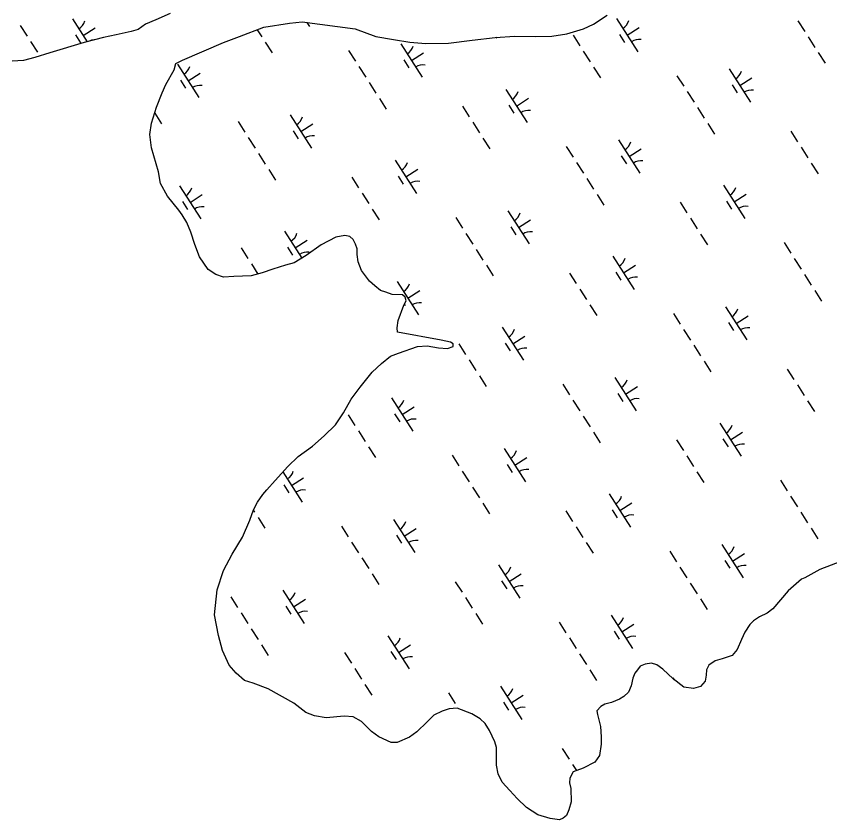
# Model space of a CAD drawing. Extents: x 3962991 to 3983549, y 181631 to 204078.
# Drawn here: x 3969866 to 3970895, y 192752 to 193769 of the extents above; entities that cross this region are included whole.
import ezdxf

# ---------------------------------------------------------------- set-up
doc = ezdxf.new("R2010")
doc.units = 0
doc.layers.add('V-WETL-SWMP', color=7, linetype='Continuous')

msp = doc.modelspace()

# ---------------------------------------------------------------- linework, layer by layer
at = {"layer": 'V-WETL-SWMP'}
for p, q in [((3970060.6, 193772.7), (3970042.6, 193764.6)), ((3969937, 193765.8), (3969955.5, 193736.9)), ((3970029.4, 193759), (3970020.4, 193752.3)), ((3970042.6, 193764.6), (3970029.4, 193759)), ((3970233.8, 193761), (3970237.1, 193755.9)), ((3970625.6, 193766.3), (3970652.6, 193724.2)), ((3970855.1, 193763.4), (3970863.8, 193749.9)), ((3969871.1, 193757.3), (3969879.8, 193743.8)), ((3969950.5, 193744.7), (3969965.7, 193754.4)), ((3970011.4, 193749.8), (3969992.4, 193745.4)), ((3970020.4, 193752.3), (3970011.4, 193749.8)), ((3970171, 193752), (3970176.7, 193743)), ((3970639.1, 193745.2), (3970654.2, 193754.9)), ((3969940.8, 193745.6), (3969947.2, 193735.5)), ((3969976.3, 193742.2), (3969951.9, 193735.9)), ((3969992.4, 193745.4), (3969976.3, 193742.2)), ((3970473.4, 193742.4), (3970474.2, 193741.3)), ((3970570.7, 193745), (3970579.3, 193731.5)), ((3970629.3, 193746.1), (3970635.8, 193736)), ((3970868.1, 193743.2), (3970876.7, 193729.7)), ((3969884.1, 193737.1), (3969892.7, 193723.6)), ((3969951.9, 193735.9), (3969908.5, 193722.9)), ((3970181.1, 193736.3), (3970189.7, 193722.8)), ((3970352.5, 193734), (3970379.5, 193691.9)), ((3969908.5, 193722.9), (3969889.4, 193716.7)), ((3970286.6, 193725.6), (3970295.3, 193712.1)), ((3970366, 193713), (3970381.2, 193722.7)), ((3970583.6, 193724.8), (3970592.3, 193711.3)), ((3970881, 193723), (3970889.7, 193709.5)), ((3969875.1, 193712.9), (3969860.8, 193712.2)), ((3969889.4, 193716.7), (3969875.1, 193712.9)), ((3970070, 193708.2), (3970097, 193666.1)), ((3970356.3, 193713.9), (3970362.8, 193703.8)), ((3970083.5, 193687.2), (3970098.7, 193696.9)), ((3970299.6, 193705.4), (3970308.2, 193691.9)), ((3970596.6, 193704.6), (3970605.2, 193691.1)), ((3970768, 193702.3), (3970795, 193660.2)), ((3970073.8, 193688.1), (3970080.3, 193678)), ((3970702.1, 193693.8), (3970710.8, 193680.4)), ((3970781.5, 193681.3), (3970796.7, 193691)), ((3970312.5, 193685.2), (3970321.2, 193671.7)), ((3970485.5, 193676.5), (3970512.5, 193634.4)), ((3970771.8, 193682.2), (3970778.3, 193672.1)), ((3970715.1, 193673.6), (3970723.7, 193660.2)), ((3970325.5, 193665), (3970334.1, 193651.5)), ((3970430.6, 193655.2), (3970439.3, 193641.7)), ((3970489.3, 193656.3), (3970495.8, 193646.2)), ((3970499, 193655.4), (3970514.2, 193665.2)), ((3970041.2, 193646.2), (3970049.7, 193633)), ((3970728, 193653.4), (3970736.7, 193640)), ((3970146.6, 193635.8), (3970155.2, 193622.3)), ((3970212.5, 193644.3), (3970239.5, 193602.2)), ((3970443.6, 193635), (3970452.2, 193621.5)), ((3970226, 193623.2), (3970241.1, 193632.9)), ((3970741, 193633.2), (3970749.6, 193619.8)), ((3970159.6, 193615.6), (3970168.2, 193602.1)), ((3970216.2, 193624.1), (3970222.7, 193614)), ((3970456.5, 193614.8), (3970465.2, 193601.3)), ((3970846.1, 193623.5), (3970854.8, 193610)), ((3970562.1, 193604.1), (3970570.7, 193590.6)), ((3970628, 193612.5), (3970655, 193570.5)), ((3970172.5, 193595.4), (3970181.1, 193581.9)), ((3970641.5, 193591.5), (3970656.6, 193601.2)), ((3970859.1, 193603.3), (3970867.7, 193589.8)), ((3970345.5, 193586.7), (3970372.5, 193544.6)), ((3970575.1, 193583.9), (3970583.7, 193570.4)), ((3970631.7, 193592.4), (3970638.2, 193582.3)), ((3970185.5, 193575.2), (3970194.1, 193561.7)), ((3970359, 193565.7), (3970374.2, 193575.4)), ((3970872, 193583.1), (3970880.7, 193569.6)), ((3970290.6, 193565.4), (3970299.2, 193552)), ((3970349.3, 193566.6), (3970355.7, 193556.5)), ((3970588, 193563.7), (3970596.6, 193550.2)), ((3970072.5, 193554.5), (3970099.4, 193512.4)), ((3970761, 193555), (3970788, 193512.9)), ((3970085.9, 193533.4), (3970101.1, 193543.2)), ((3970303.6, 193545.2), (3970312.2, 193531.8)), ((3970601, 193543.5), (3970609.6, 193530)), ((3970774.5, 193534), (3970789.7, 193543.7)), ((3970076.2, 193534.3), (3970082.7, 193524.2)), ((3970706.1, 193533.7), (3970714.7, 193520.2)), ((3970764.8, 193534.8), (3970771.2, 193524.7)), ((3970316.5, 193525), (3970325.1, 193511.5)), ((3970488, 193522.8), (3970514.9, 193480.7)), ((3970422.1, 193514.3), (3970430.7, 193500.8)), ((3970501.5, 193501.7), (3970516.6, 193511.4)), ((3970719.1, 193513.5), (3970727.7, 193500)), ((3970491.7, 193502.6), (3970498.2, 193492.5)), ((3970205.5, 193496.9), (3970227.3, 193462.8)), ((3970435, 193494.1), (3970443.7, 193480.6)), ((3970732, 193493.3), (3970740.6, 193479.8)), ((3970219, 193475.9), (3970234.1, 193485.6)), ((3970837.6, 193482.6), (3970846.2, 193469.1)), ((3970150.6, 193475.7), (3970159.2, 193462.2)), ((3970209.2, 193476.8), (3970215.7, 193466.7)), ((3970448, 193473.9), (3970456.6, 193460.4)), ((3970621, 193465.2), (3970648, 193423.1)), ((3970850.5, 193462.4), (3970859.2, 193448.9)), ((3970163.5, 193455.4), (3970171.8, 193442.6)), ((3970460.9, 193453.7), (3970469.6, 193440.2)), ((3970634.5, 193444.2), (3970649.6, 193453.9)), ((3970566.1, 193443.9), (3970574.7, 193430.5)), ((3970624.7, 193445.1), (3970631.2, 193435)), ((3970863.5, 193442.2), (3970872.1, 193428.7)), ((3970347.9, 193433), (3970374.9, 193390.9)), ((3970361.4, 193412), (3970376.6, 193421.7)), ((3970579, 193423.7), (3970587.7, 193410.3)), ((3970876.4, 193422), (3970885.1, 193408.5)), ((3970357.2, 193404.3), (3970358.2, 193402.7)), ((3970592, 193403.5), (3970600.6, 193390.1)), ((3970763.4, 193401.3), (3970790.4, 193359.2)), ((3970697.6, 193392.8), (3970706.2, 193379.3)), ((3970776.9, 193380.2), (3970792.1, 193389.9)), ((3970767.2, 193381.1), (3970773.7, 193371)), ((3970481, 193375.5), (3970507.9, 193333.4)), ((3970710.5, 193372.6), (3970719.1, 193359.1)), ((3970494.4, 193354.4), (3970509.6, 193364.1)), ((3970426, 193354.2), (3970434.7, 193340.7)), ((3970484.7, 193355.3), (3970491.2, 193345.2)), ((3970723.5, 193352.4), (3970732.1, 193338.9)), ((3970439, 193334), (3970447.6, 193320.5)), ((3970736.4, 193332.2), (3970745, 193318.7)), ((3970841.5, 193322.4), (3970850.2, 193309)), ((3970452, 193313.8), (3970460.6, 193300.3)), ((3970623.4, 193311.5), (3970650.4, 193269.4)), ((3970557.5, 193303), (3970566.2, 193289.6)), ((3970636.9, 193290.5), (3970652, 193300.2)), ((3970854.5, 193302.2), (3970863.1, 193288.8)), ((3970340.9, 193285.7), (3970367.9, 193243.6)), ((3970627.2, 193291.3), (3970633.6, 193281.2)), ((3970354.4, 193264.6), (3970369.6, 193274.4)), ((3970570.5, 193282.8), (3970579.1, 193269.4)), ((3970867.5, 193282), (3970876.1, 193268.6)), ((3970286, 193264.4), (3970294.6, 193250.9)), ((3970344.7, 193265.5), (3970351.2, 193255.4)), ((3970583.4, 193262.6), (3970592.1, 193249.2)), ((3970756.4, 193254), (3970783.4, 193211.9)), ((3970299, 193244.2), (3970307.6, 193230.7)), ((3970596.4, 193242.4), (3970605, 193228.9)), ((3970760.2, 193233.8), (3970766.7, 193223.7)), ((3970769.9, 193232.9), (3970785.1, 193242.6)), ((3970311.9, 193224), (3970320.6, 193210.5)), ((3970701.5, 193232.7), (3970710.2, 193219.2)), ((3970417.5, 193213.3), (3970426.1, 193199.8)), ((3970483.4, 193221.7), (3970510.4, 193179.6)), ((3970496.9, 193200.7), (3970512, 193210.4)), ((3970714.5, 193212.5), (3970723.1, 193199)), ((3970203.4, 193192), (3970227.9, 193153.8)), ((3970430.4, 193193.1), (3970439.1, 193179.6)), ((3970487.1, 193201.6), (3970493.6, 193191.5)), ((3970727.4, 193192.3), (3970736.1, 193178.8)), ((3970214.4, 193174.9), (3970229.5, 193184.6)), ((3970204.6, 193175.7), (3970211.1, 193165.6)), ((3970443.4, 193172.8), (3970452, 193159.4)), ((3970833, 193181.5), (3970841.6, 193168.1)), ((3970616.4, 193164.2), (3970643.4, 193122.1)), ((3970845.9, 193161.3), (3970854.6, 193147.9)), ((3970456.3, 193152.6), (3970465, 193139.2)), ((3970629.9, 193143.1), (3970645, 193152.9)), ((3970165.9, 193143.6), (3970167.6, 193140.9)), ((3970561.5, 193142.9), (3970570.1, 193129.4)), ((3970620.2, 193144), (3970626.6, 193133.9)), ((3970858.9, 193141.1), (3970867.5, 193127.7)), ((3970171.9, 193134.2), (3970180.5, 193120.7)), ((3970343.3, 193132), (3970370.3, 193089.9)), ((3970277.5, 193123.5), (3970286.1, 193110)), ((3970356.8, 193110.9), (3970372, 193120.6)), ((3970574.4, 193122.7), (3970583.1, 193109.2)), ((3970871.9, 193120.9), (3970880.5, 193107.5)), ((3970347.1, 193111.8), (3970353.6, 193101.7)), ((3970290.4, 193103.3), (3970299, 193089.8)), ((3970587.4, 193102.5), (3970596, 193089)), ((3970758.8, 193100.2), (3970785.8, 193058.1)), ((3970693, 193091.8), (3970701.6, 193078.3)), ((3970303.4, 193083.1), (3970312, 193069.6)), ((3970762.6, 193080.1), (3970769.1, 193070)), ((3970772.3, 193079.2), (3970787.5, 193088.9)), ((3970476.4, 193074.4), (3970503.3, 193032.3)), ((3970705.9, 193071.6), (3970714.5, 193058.1)), ((3970316.3, 193062.9), (3970324.9, 193049.4)), ((3970489.9, 193053.4), (3970505, 193063.1)), ((3970421.5, 193053.1), (3970430.1, 193039.6)), ((3970480.1, 193054.3), (3970486.6, 193044.2)), ((3970718.9, 193051.4), (3970727.5, 193037.9)), ((3970203.3, 193042.2), (3970230.3, 193000.1)), ((3970137.4, 193033.7), (3970146.1, 193020.2)), ((3970216.8, 193021.1), (3970232, 193030.9)), ((3970434.4, 193032.9), (3970443, 193019.4)), ((3970731.8, 193031.2), (3970740.5, 193017.7)), ((3970207.1, 193022), (3970213.5, 193011.9)), ((3970150.4, 193013.5), (3970159, 193000)), ((3970447.4, 193012.7), (3970456, 192999.2)), ((3970618.8, 193010.5), (3970645.8, 192968.4)), ((3970552.9, 193002), (3970561.6, 192988.5)), ((3970632.3, 192989.4), (3970647.5, 192999.1)), ((3970163.3, 192993.3), (3970172, 192979.8)), ((3970622.6, 192990.3), (3970629, 192980.2)), ((3970336.3, 192984.6), (3970363.3, 192942.6)), ((3970565.9, 192981.8), (3970574.5, 192968.3)), ((3970176.3, 192973.1), (3970184.9, 192959.6)), ((3970349.8, 192963.6), (3970365, 192973.3)), ((3970281.4, 192963.3), (3970290.1, 192949.9)), ((3970340.1, 192964.5), (3970346.6, 192954.4)), ((3970578.8, 192961.6), (3970587.5, 192948.1)), ((3970294.4, 192943.1), (3970303, 192929.7)), ((3970591.8, 192941.4), (3970600.4, 192927.9)), ((3970696.9, 192931.6), (3970698.7, 192928.9)), ((3970307.3, 192922.9), (3970316, 192909.5)), ((3970478.8, 192920.7), (3970505.8, 192878.6)), ((3970412.9, 192912.2), (3970421.5, 192898.7)), ((3970492.3, 192899.6), (3970507.4, 192909.4)), ((3970482.5, 192900.5), (3970489, 192890.4)), ((3970556.9, 192841.9), (3970565.5, 192828.4)), ((3970569.8, 192821.6), (3970574.9, 192813.8))]:
    msp.add_line(p, q, dxfattribs=at)
for points in [[(3970297.4, 193467.2), (3970297.2, 193474.5), (3970295.1, 193480.6), (3970292.4, 193486.2), (3970288, 193490.2), (3970281.6, 193491.4), (3970270.3, 193489.3), (3970251.9, 193479.5), (3970233, 193466.2), (3970217.5, 193457), (3970206.8, 193453.9), (3970190.8, 193449), (3970177.1, 193444), (3970163.4, 193440.3), (3970141.3, 193439.4), (3970128.2, 193438.7), (3970118.6, 193442.2), (3970109, 193448.6), (3970098, 193464.6), (3970091.9, 193480.1), (3970086.9, 193495.5), (3970082, 193508), (3970075.9, 193517.5), (3970071.5, 193523.7), (3970057.5, 193541.3), (3970048.3, 193557.3), (3970045.8, 193572.2), (3970037.1, 193602.6), (3970035.1, 193619.3), (3970037.3, 193633.6), (3970043.6, 193654), (3970050.6, 193672), (3970055.2, 193682.8), (3970065.8, 193701.4), (3970068.1, 193709.2), (3970076.5, 193713.6), (3970128.2, 193735.9), (3970148.6, 193743.4), (3970179.3, 193755.2), (3970211.9, 193760.5), (3970227.6, 193761.9), (3970294.8, 193753), (3970320.9, 193743.6), (3970343.3, 193739.6), (3970363.9, 193736.2), (3970384.5, 193734.7), (3970412.9, 193735), (3970443.1, 193739), (3970472, 193742.3), (3970496.8, 193743.8), (3970522.8, 193743.5), (3970543.9, 193743.8), (3970562.6, 193747), (3970583.7, 193753.3), (3970596.3, 193758.9), (3970613.7, 193770.6)], [(3970601.5, 192884.8), (3970605.3, 192869.9), (3970606, 192856.7), (3970606.1, 192847.2), (3970603.9, 192832.8), (3970598, 192824.4), (3970583.2, 192817.1), (3970570.7, 192812.1), (3970566.6, 192804.3), (3970566.1, 192798.4), (3970568, 192791.2), (3970568.2, 192774.5), (3970565.3, 192764.3), (3970562.4, 192757.1), (3970558.2, 192753.5), (3970553.5, 192751.6), (3970541.5, 192753.3), (3970525.9, 192757.9), (3970511.5, 192767.3), (3970500, 192778.5), (3970490.4, 192788.5), (3970480.7, 192799.2), (3970475.8, 192809.8), (3970473.9, 192820.6), (3970473.6, 192843.3), (3970471.7, 192850.4), (3970465, 192864.7), (3970459.5, 192873.6), (3970452.9, 192879.4), (3970442.6, 192885.9), (3970424.1, 192892.8), (3970413.9, 192892.1), (3970405, 192889), (3970394.3, 192884.1), (3970386, 192875.7), (3970373, 192863), (3970363.6, 192856.3), (3970348.1, 192849.6), (3970340.4, 192849.5), (3970324.7, 192856.5), (3970315.7, 192863.5), (3970303, 192875.9), (3970292.2, 192881.8), (3970280.8, 192882.8), (3970258.2, 192880.8), (3970243.2, 192883), (3970232.4, 192887.6), (3970217.4, 192899.4), (3970184.9, 192917.5), (3970165.7, 192924.5), (3970154.9, 192927.9), (3970144.1, 192937.4), (3970135.6, 192947.4), (3970127, 192965.8), (3970122, 192984.9), (3970116.9, 193011.1), (3970120.1, 193042.8), (3970128.2, 193067.4), (3970139.3, 193087.8), (3970152.2, 193109.4), (3970161.5, 193131), (3970166.1, 193144.2), (3970171.4, 193153.9), (3970177.8, 193163.5), (3970183.1, 193169.5), (3970193.8, 193181), (3970209.7, 193199.1), (3970222.7, 193211.8), (3970241, 193224.5), (3970255.8, 193237.8), (3970270, 193251.7), (3970280, 193266.8), (3970289.9, 193284.2), (3970301.1, 193299.3), (3970316.4, 193318.6), (3970328.2, 193329.5), (3970339.4, 193338.6), (3970349.5, 193342.3), (3970373.9, 193350.9), (3970385.9, 193351.6), (3970400.2, 193349.4), (3970411.6, 193348.3), (3970418.7, 193350.8), (3970418.7, 193354.4), (3970415.7, 193356.2), (3970403.7, 193359), (3970348.6, 193369.1), (3970348, 193374.5), (3970349.1, 193384), (3970356.6, 193403.2), (3970359.5, 193408.7), (3970358.3, 193413.4), (3970354.6, 193416.4), (3970341.7, 193416.8), (3970333.8, 193419.6), (3970327, 193421.8), (3970319.6, 193427.7), (3970313.2, 193433.7), (3970302.8, 193447.3), (3970298.5, 193458), (3970297.4, 193467.2)], [(3970911.6, 193079.5), (3970883, 193068.4), (3970864, 193058), (3970859.9, 193056.2), (3970842.7, 193041.6), (3970823.3, 193018.7), (3970816.2, 193013.3), (3970806.7, 193008.4), (3970799, 193003.5), (3970794.3, 192998.7), (3970787.8, 192989.1), (3970783.7, 192980), (3970778.5, 192967.4), (3970772, 192959.6), (3970759.5, 192955.3), (3970750.6, 192952.8), (3970742.3, 192947.3), (3970739.4, 192941.3), (3970738.9, 192934.7), (3970737.8, 192927), (3970731.9, 192920.3), (3970722.9, 192917.8), (3970711, 192919.5), (3970697.1, 192930.1), (3970684.4, 192942.5), (3970676.6, 192947.7), (3970670, 192950.1), (3970661.7, 192948.8), (3970655.7, 192946.3), (3970652.2, 192941.5), (3970648.7, 192937.3), (3970646.4, 192930.7), (3970644.1, 192921.1), (3970640.6, 192913.3), (3970634.7, 192907.8), (3970629.3, 192904.2), (3970619.2, 192899.9), (3970610.9, 192898), (3970605.6, 192895), (3970600.9, 192889.5), (3970601.5, 192884.8)]]:
    msp.add_lwpolyline(points, dxfattribs=at)
for centre, start, end in [((3969935.8, 193768.1), 301.8919, 343.4355), ((3970624.4, 193768.6), 301.8919, 343.4355), ((3969965.6, 193721.6), 93.4859, 115.267), ((3970654.2, 193722.1), 81.8919, 123.4355), ((3970351.3, 193736.4), 301.8919, 343.4355), ((3970381.1, 193689.9), 81.8919, 123.4355), ((3970068.8, 193710.6), 301.8919, 343.4355), ((3970766.8, 193704.7), 301.8919, 343.4355), ((3970098.6, 193664), 81.8919, 123.4355), ((3970796.6, 193658.1), 81.8919, 123.4355), ((3970484.3, 193678.8), 301.8919, 343.4355), ((3970514.1, 193632.3), 81.8919, 123.4355), ((3970211.3, 193646.6), 301.8919, 343.4355), ((3970241.1, 193600.1), 81.8919, 123.4355), ((3970626.8, 193614.9), 301.8919, 343.4355), ((3970344.3, 193589.1), 301.8919, 343.4355), ((3970656.6, 193568.4), 81.8919, 123.4355), ((3970374.1, 193542.6), 81.8919, 123.4355), ((3970759.8, 193557.3), 301.8919, 343.4355), ((3970071.2, 193556.8), 301.8919, 343.4355), ((3970101.1, 193510.3), 81.8919, 123.4355), ((3970789.6, 193510.8), 81.8919, 123.4355), ((3970486.7, 193525.1), 301.8919, 343.4355), ((3970204.3, 193499.3), 301.8919, 343.4355), ((3970516.6, 193478.6), 81.8919, 123.4355), ((3970234.1, 193452.8), 81.8919, 123.4355), ((3970619.8, 193467.6), 301.8919, 343.4355), ((3970346.7, 193435.3), 301.8919, 343.4355), ((3970649.6, 193421.1), 81.8919, 123.4355), ((3970376.5, 193388.8), 81.8919, 123.4355), ((3970762.2, 193403.6), 301.8919, 343.4355), ((3970479.7, 193377.8), 301.8919, 343.4355), ((3970792, 193357.1), 81.8919, 123.4355), ((3970509.6, 193331.3), 81.8919, 123.4355), ((3970622.2, 193313.8), 301.8919, 343.4355), ((3970652, 193267.3), 81.8919, 123.4355), ((3970339.7, 193288), 301.8919, 343.4355), ((3970369.5, 193241.5), 81.8919, 123.4355), ((3970755.2, 193256.3), 301.8919, 343.4355), ((3970785, 193209.8), 81.8919, 123.4355), ((3970482.2, 193224.1), 301.8919, 343.4355), ((3970199.7, 193198.2), 301.8919, 343.4355), ((3970512, 193177.6), 81.8919, 123.4355), ((3970229.5, 193151.7), 81.8919, 123.4355), ((3970615.2, 193166.5), 301.8919, 343.4355), ((3970645, 193120), 81.8919, 123.4355), ((3970342.1, 193134.3), 301.8919, 343.4355), ((3970371.9, 193087.8), 81.8919, 123.4355), ((3970757.6, 193102.6), 301.8919, 343.4355), ((3970475.1, 193076.8), 301.8919, 343.4355), ((3970787.4, 193056.1), 81.8919, 123.4355), ((3970505, 193030.2), 81.8919, 123.4355), ((3970202.1, 193044.5), 301.8919, 343.4355), ((3970231.9, 192998), 81.8919, 123.4355), ((3970617.6, 193012.8), 301.8919, 343.4355), ((3970335.1, 192987), 301.8919, 343.4355), ((3970647.4, 192966.3), 81.8919, 123.4355), ((3970364.9, 192940.5), 81.8919, 123.4355), ((3970477.6, 192923), 301.8919, 343.4355), ((3970507.4, 192876.5), 81.8919, 123.4355)]:
    msp.add_arc(centre, 17.6, start, end, dxfattribs=at)

doc.saveas('drawing.dxf')
